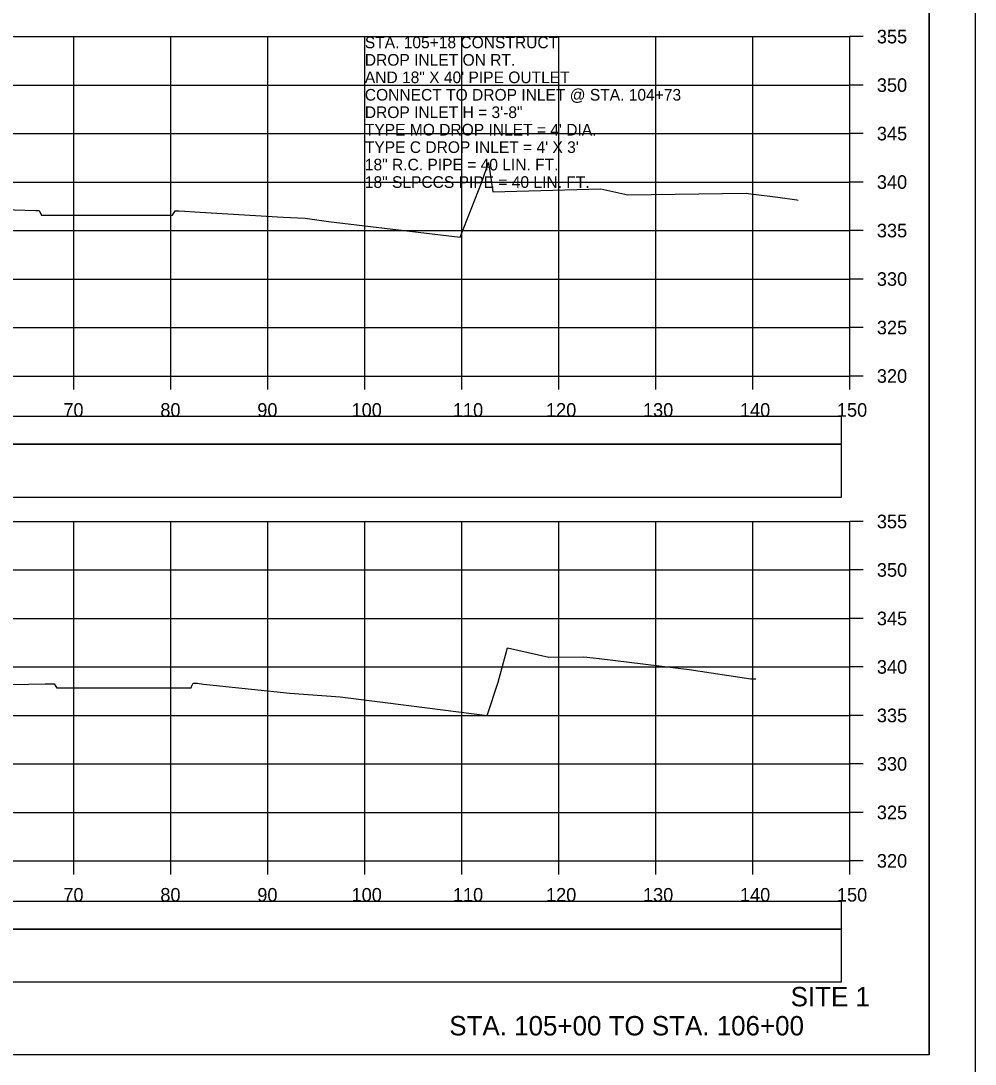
# Model space of a CAD drawing. Extents: x 1368122 to 1710785, y 373130 to 557566.
# Drawn here: x 1368753.4 to 1368851.8, y 374200 to 374307.6 of the extents above; entities that cross this region are included whole.
import ezdxf

# ---------------------------------------------------------------- set-up
doc = ezdxf.new("R2010")
doc.units = 0
for name, color, linetype in [('R_Alt Surface', 7, 'Continuous'), ('R_Axis', 7, 'Continuous'), ('R_Axis Annot', 7, 'Continuous'), ('R_Border', 7, 'Continuous'), ('R_Draft', 7, 'Continuous'), ('R_Exist Surface', 7, 'Continuous'), ('R_Grid', 7, 'Continuous'), ('R_No Plot', 7, 'Continuous'), ('R_Water Annot', 7, 'Continuous')]:
    doc.layers.add(name, color=color, linetype=linetype)

msp = doc.modelspace()

# ---------------------------------------------------------------- linework, layer by layer
at = {"layer": 'R_Alt Surface'}
for points in [[(1368539.73, 374263.99), (1368838.03, 374263.99), (1368838.03, 374266.81), (1368539.73, 374266.81)], [(1368539.73, 374258.52), (1368838.03, 374258.52), (1368838.03, 374263.94), (1368539.73, 374263.94)], [(1368539.73, 374213.99), (1368838.03, 374213.99), (1368838.03, 374216.81), (1368539.73, 374216.81)], [(1368539.73, 374208.52), (1368838.03, 374208.52), (1368838.03, 374213.94), (1368539.73, 374213.94)]]:
    msp.add_lwpolyline(points, close=True, dxfattribs=at)
at = {"layer": 'R_Axis'}
for p, q in [((1368838.88, 374271), (1368838.88, 374306)), ((1368840.28, 374306), (1368838.88, 374306)), ((1368840.28, 374301), (1368838.88, 374301)), ((1368840.28, 374296), (1368838.88, 374296)), ((1368840.28, 374291), (1368838.88, 374291)), ((1368840.28, 374286), (1368838.88, 374286)), ((1368840.28, 374281), (1368838.88, 374281)), ((1368840.28, 374276), (1368838.88, 374276)), ((1368538.88, 374271), (1368838.88, 374271)), ((1368758.88, 374269.6), (1368758.88, 374271)), ((1368768.88, 374269.6), (1368768.88, 374271)), ((1368778.88, 374269.6), (1368778.88, 374271)), ((1368788.88, 374269.6), (1368788.88, 374271)), ((1368798.88, 374269.6), (1368798.88, 374271)), ((1368808.88, 374269.6), (1368808.88, 374271)), ((1368818.88, 374269.6), (1368818.88, 374271)), ((1368828.88, 374269.6), (1368828.88, 374271)), ((1368838.88, 374269.6), (1368838.88, 374271)), ((1368840.28, 374271), (1368838.88, 374271)), ((1368838.88, 374221), (1368838.88, 374256)), ((1368840.28, 374256), (1368838.88, 374256)), ((1368840.28, 374251), (1368838.88, 374251)), ((1368840.28, 374246), (1368838.88, 374246)), ((1368840.28, 374241), (1368838.88, 374241)), ((1368840.28, 374236), (1368838.88, 374236)), ((1368840.28, 374231), (1368838.88, 374231)), ((1368840.28, 374226), (1368838.88, 374226)), ((1368538.88, 374221), (1368838.88, 374221)), ((1368758.88, 374219.6), (1368758.88, 374221)), ((1368768.88, 374219.6), (1368768.88, 374221)), ((1368778.88, 374219.6), (1368778.88, 374221)), ((1368788.88, 374219.6), (1368788.88, 374221)), ((1368798.88, 374219.6), (1368798.88, 374221)), ((1368808.88, 374219.6), (1368808.88, 374221)), ((1368818.88, 374219.6), (1368818.88, 374221)), ((1368828.88, 374219.6), (1368828.88, 374221)), ((1368838.88, 374219.6), (1368838.88, 374221)), ((1368840.28, 374221), (1368838.88, 374221))]:
    msp.add_line(p, q, dxfattribs=at)
at = {"layer": 'R_Border'}
for q in [(1368847.06, 374406.46), (1368530.88, 374201)]:
    msp.add_line((1368847.06, 374201), q, dxfattribs=at)
at = {"layer": 'R_Exist Surface'}
for points in [[(1368750.56, 374288.19), (1368754.91, 374288.05), (1368755.07, 374288.05), (1368755.31, 374288.05), (1368755.45, 374287.77), (1368755.54, 374287.6), (1368759.55, 374287.6), (1368762.97, 374287.59), (1368768.97, 374287.58), (1368769.04, 374287.58), (1368769.04, 374287.58), (1368769.32, 374288.04), (1368769.72, 374288.04), (1368769.72, 374288.04), (1368769.75, 374288.04), (1368771.89, 374287.91), (1368780.47, 374287.38), (1368782.71, 374287.26), (1368785.15, 374286.94), (1368798.71, 374285.3), (1368800.97, 374291.1), (1368801.62, 374293), (1368802.09, 374289.99), (1368813.23, 374290.31), (1368816, 374289.67), (1368828.2, 374289.84), (1368828.68, 374289.78), (1368831.48, 374289.44), (1368833.41, 374289.15), (1368833.56, 374289.14)], [(1368747.37, 374239.07), (1368755.92, 374239.25), (1368756.41, 374239.26), (1368756.46, 374239.26), (1368756.49, 374239.26), (1368756.86, 374239.26), (1368757.08, 374238.89), (1368757.1, 374238.85), (1368758.6, 374238.86), (1368764.33, 374238.84), (1368767.35, 374238.85), (1368770.98, 374238.86), (1368771.05, 374239.05), (1368771.19, 374239.34), (1368771.43, 374239.34), (1368771.59, 374239.34), (1368772.25, 374239.22), (1368773.25, 374239.11), (1368781.13, 374238.31), (1368786.34, 374237.9), (1368786.35, 374237.9), (1368793.68, 374237), (1368801.48, 374235.98), (1368802.62, 374239.42), (1368803.59, 374242.98), (1368807.84, 374242), (1368811.47, 374242.04), (1368813.05, 374241.87), (1368822.32, 374240.75), (1368828.7, 374239.77), (1368829.19, 374239.76)]]:
    msp.add_lwpolyline(points, dxfattribs=at)
at = {"layer": 'R_Grid'}
for p, q in [((1368538.88, 374306), (1368838.88, 374306)), ((1368758.88, 374271), (1368758.88, 374306)), ((1368768.88, 374271), (1368768.88, 374306)), ((1368778.88, 374271), (1368778.88, 374306)), ((1368788.88, 374271), (1368788.88, 374306)), ((1368798.88, 374271), (1368798.88, 374306)), ((1368808.88, 374271), (1368808.88, 374306)), ((1368818.88, 374271), (1368818.88, 374306)), ((1368828.88, 374271), (1368828.88, 374306)), ((1368838.88, 374271), (1368838.88, 374306)), ((1368538.88, 374301), (1368838.88, 374301)), ((1368538.88, 374296), (1368838.88, 374296)), ((1368538.88, 374291), (1368838.88, 374291)), ((1368538.88, 374286), (1368838.88, 374286)), ((1368538.88, 374281), (1368838.88, 374281)), ((1368538.88, 374276), (1368838.88, 374276)), ((1368538.88, 374271), (1368838.88, 374271)), ((1368538.88, 374256), (1368838.88, 374256)), ((1368758.88, 374221), (1368758.88, 374256)), ((1368768.88, 374221), (1368768.88, 374256)), ((1368778.88, 374221), (1368778.88, 374256)), ((1368788.88, 374221), (1368788.88, 374256)), ((1368798.88, 374221), (1368798.88, 374256)), ((1368808.88, 374221), (1368808.88, 374256)), ((1368818.88, 374221), (1368818.88, 374256)), ((1368828.88, 374221), (1368828.88, 374256)), ((1368838.88, 374221), (1368838.88, 374256)), ((1368538.88, 374251), (1368838.88, 374251)), ((1368538.88, 374246), (1368838.88, 374246)), ((1368538.88, 374241), (1368838.88, 374241)), ((1368538.88, 374236), (1368838.88, 374236)), ((1368538.88, 374231), (1368838.88, 374231)), ((1368538.88, 374226), (1368838.88, 374226)), ((1368538.88, 374221), (1368838.88, 374221))]:
    msp.add_line(p, q, dxfattribs=at)
at = {"layer": 'R_No Plot'}
for points in [[(1368518.47, 374410.35), (1368851.81, 374410.35), (1368851.81, 374197.02), (1368518.47, 374197.02)], [(1368764.8, 374406.46), (1368784.42, 374406.46), (1368784.42, 374396.58), (1368800.53, 374396.58), (1368823.73, 374396.58), (1368823.85, 374368.42), (1368847.06, 374368.42), (1368847.06, 374201), (1368530.88, 374201), (1368530.88, 374406.46)]]:
    msp.add_lwpolyline(points, close=True, dxfattribs=at)

# ---------------------------------------------------------------- texts
at = {"layer": 'R_Axis Annot'}
for s, p in [('355', (1368841.68, 374305.3)), ('350', (1368841.68, 374300.3)), ('345', (1368841.68, 374295.3)), ('340', (1368841.68, 374290.3)), ('335', (1368841.68, 374285.3)), ('330', (1368841.68, 374280.3)), ('325', (1368841.68, 374275.3)), ('320', (1368841.68, 374270.3)), ('70', (1368757.79, 374266.8)), ('80', (1368767.79, 374266.8)), ('90', (1368777.79, 374266.8)), ('100', (1368787.51, 374266.8)), ('110', (1368797.96, 374266.8)), ('120', (1368807.56, 374266.8)), ('130', (1368817.56, 374266.8)), ('140', (1368827.56, 374266.8)), ('150', (1368837.56, 374266.8)), ('355', (1368841.68, 374255.3)), ('350', (1368841.68, 374250.3)), ('345', (1368841.68, 374245.3)), ('340', (1368841.68, 374240.3)), ('335', (1368841.68, 374235.3)), ('330', (1368841.68, 374230.3)), ('325', (1368841.68, 374225.3)), ('320', (1368841.68, 374220.3)), ('70', (1368757.79, 374216.8)), ('80', (1368767.79, 374216.8)), ('90', (1368777.79, 374216.8)), ('100', (1368787.51, 374216.8)), ('110', (1368797.96, 374216.8)), ('120', (1368807.56, 374216.8)), ('130', (1368817.56, 374216.8)), ('140', (1368827.56, 374216.8)), ('150', (1368837.56, 374216.8))]:
    msp.add_text(s, height=1.4, dxfattribs=at).set_placement(p)
at = {"layer": 'R_Draft'}
for s, p in [('SITE 1', (1368832.79, 374206)), ('STA. 105+00 TO STA. 106+00', (1368797.59, 374203))]:
    msp.add_text(s, height=2, dxfattribs=at).set_placement(p)
at = {"layer": 'R_Water Annot'}
for s, p in [('STA. 105+18 CONSTRUCT', (1368788.88, 374304.8)), ('DROP INLET ON RT.', (1368788.88, 374303)), ('AND 18" X 40\' PIPE OUTLET', (1368788.88, 374301.2)), ('CONNECT TO DROP INLET @ STA. 104+73', (1368788.88, 374299.4)), ('DROP INLET H = 3\'-8"', (1368788.88, 374297.6)), ("TYPE MO DROP INLET = 4' DIA.", (1368788.88, 374295.8)), ("TYPE C DROP INLET = 4' X 3'", (1368788.88, 374294)), ('18" R.C. PIPE = 40 LIN. FT.', (1368788.88, 374292.2)), ('18" SLPCCS PIPE = 40 LIN. FT.', (1368788.88, 374290.4))]:
    msp.add_text(s, height=1.2, dxfattribs=at).set_placement(p)

doc.saveas('drawing.dxf')
